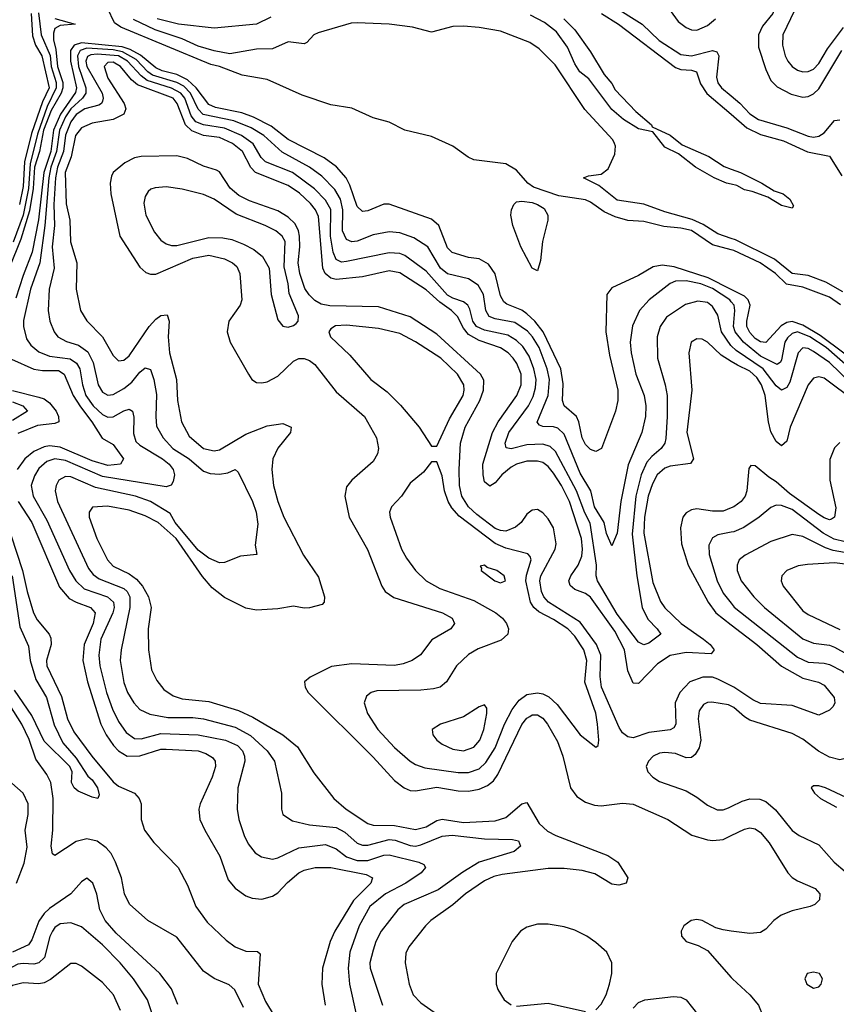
# Model space of a CAD drawing. Header units: inches. Extents: x 990535 to 1117859, y 769386 to 892122.
# Tile 407 of 656: x 1097317 to 1100396, y 794594 to 798306. Entities that reach past the tile are written whole.
import ezdxf

# ---------------------------------------------------------------- set-up
doc = ezdxf.new("R2010")
doc.units = ezdxf.units.IN
doc.header["$MEASUREMENT"] = 0
doc.layers.add('B0799', color=7, linetype='Continuous')
doc.layers.add('B1709', color=7, linetype='Continuous')

msp = doc.modelspace()

# ---------------------------------------------------------------- linework, layer by layer
at = {"layer": 'B0799', "color": 5}
for points, elevation in [([(1099750, 798368.4), (1099800, 798300), (1099830, 798276.7), (1099850, 798268.3), (1099870, 798267.6), (1099910, 798284.6), (1099941, 798310)], 2620), ([(1097387.7, 798332.3), (1097397.7, 798250), (1097431.7, 798171.7), (1097435.9, 798130), (1097454.6, 798070), (1097455.3, 798050), (1097421.2, 797978.8), (1097384.7, 797875.3), (1097356.6, 797763.4), (1097351, 797670), (1097330.1, 797569.9), (1097292.9, 797467.1)], 2560), ([(1097360.8, 798330), (1097365.2, 798245.2), (1097376.4, 798210), (1097400.5, 798170), (1097428.5, 798050), (1097403.6, 797996.4), (1097362.1, 797877.9), (1097335.8, 797770), (1097330, 797678), (1097316, 797610)], 2540), ([(1100000, 797438.7), (1099930, 797457.7), (1099850, 797511.2), (1099810, 797520), (1099746.1, 797526.1), (1099670, 797545.7), (1099610, 797549.3), (1099562.9, 797562.9), (1099521.5, 797581.5), (1099470, 797618.4), (1099450, 797626.8), (1099350, 797641.9), (1099255.1, 797675.1), (1099233.4, 797690), (1099190, 797738.7), (1099150, 797763.1), (1099030, 797778.2), (1099007.7, 797787.7), (1098949.9, 797829.9), (1098870, 797866.5), (1098770, 797890.5), (1098710, 797919.6), (1098650, 797936.8), (1098570, 797972.9), (1098490, 797985.4), (1098382.5, 798022.5), (1098250, 798080.8), (1098156.7, 798096.7), (1098071.2, 798130), (1098037.4, 798137.4), (1097698.3, 798278.3), (1097674.9, 798294.9), (1097648, 798350)], 2580), ([(1099511.1, 798330), (1099575.4, 798290), (1099790, 798125.6), (1099810, 798118.2), (1099850, 798115.7), (1099869, 798110), (1099884.2, 798064.2), (1099908.6, 798028.6), (1100000, 797949.8)], 2560), ([(1099550, 798361.2), (1099663.9, 798290), (1099728, 798228), (1099810, 798174.9), (1099850, 798170.3), (1099930, 798190.4), (1099945.9, 798185.9), (1099953.7, 798170), (1099944.9, 798090), (1099950, 798068.9), (1099963.1, 798050), (1100000, 798019)], 2580), ([(1097450, 798310.7), (1097526, 798290), (1097470, 798284.4), (1097450, 798272.8), (1097444.4, 798255.6), (1097444.3, 798230), (1097454.1, 798194.1), (1097460.3, 798130), (1097479.3, 798070), (1097479.7, 798050), (1097473.2, 798030), (1097435.7, 797964.3), (1097407.2, 797890), (1097392.4, 797810), (1097372.6, 797750), (1097368.2, 797670), (1097354.8, 797585.2), (1097321.2, 797478.8), (1097277.3, 797370)], 2580), ([(1100000, 797482), (1099950, 797499.2), (1099894.8, 797534.8), (1099853.4, 797553.4), (1099750, 797582.3), (1099670, 797610.9), (1099570, 797625.9), (1099500.7, 797680.7), (1099442.9, 797710), (1099462.3, 797717.7), (1099510, 797723.5), (1099536, 797744), (1099560.9, 797799.1), (1099564.1, 797830), (1099560.1, 797840.1), (1099553.3, 797853.3), (1099448.1, 797968.1), (1099336.1, 798136.1), (1099276.5, 798196.5), (1099240.5, 798220.5), (1099130, 798262.6), (1099050, 798276.9), (1098990, 798282.2), (1098950, 798280.3), (1098870, 798259.4), (1098797.8, 798277.8), (1098710, 798290), (1098590, 798295.1), (1098567.2, 798292.8), (1098442.6, 798257.4), (1098426.6, 798250), (1098399.8, 798220.2), (1098390, 798215.2), (1098330, 798223.4), (1098270, 798196.7), (1098210, 798194.8), (1098110, 798178.1), (1098051, 798189), (1097990, 798207.1), (1097930, 798234.8), (1097827.8, 798267.8), (1097746.6, 798306.6)], 2560), ([(1098263.8, 798316.2), (1098210, 798289.2), (1098050, 798275), (1097916, 798290), (1097835.8, 798310)], 2540), ([(1100000, 797685.8), (1099982.7, 797690), (1099935.6, 797710), (1099865.4, 797750), (1099800.8, 797800.8), (1099750, 797825.3), (1099704, 797884), (1099650, 797895.1), (1099594.5, 797930), (1099550, 797967.8), (1099463.2, 798083.2), (1099429.8, 798110), (1099410, 798140.5), (1099382.4, 798202.4), (1099340.7, 798260.7), (1099296.2, 798296.2), (1099243.1, 798323.1)], 2540), ([(1099368.4, 798310), (1099410, 798268.5), (1099470, 798184.9), (1099520.4, 798100.4), (1099550, 798066.4), (1099562.5, 798042.5), (1099640.5, 797960.5), (1099699.3, 797910), (1099702, 797902), (1099770, 797871), (1099815, 797835), (1099915.8, 797790), (1099972.9, 797752.9), (1100000, 797742.8)], 2540), ([(1100000, 797289.1), (1099913.6, 797333.6), (1099784.9, 797375.1), (1099739.2, 797380.8), (1099705.8, 797374.2), (1099650, 797342.5), (1099550, 797295.3), (1099531.1, 797270), (1099527.8, 797130), (1099541.1, 797041.1), (1099572.2, 796910), (1099573, 796870), (1099563.2, 796830), (1099510.9, 796689.1), (1099490, 796678), (1099470, 796686.2), (1099450, 796705), (1099438.6, 796730), (1099425.8, 796790), (1099416.6, 796810), (1099370, 796850.8), (1099363.8, 796870), (1099366.1, 796933.9), (1099357.6, 796990), (1099291.3, 797130), (1099260.1, 797170), (1099230, 797197.6), (1099210, 797211.2), (1099153.4, 797233.4), (1099142.3, 797242.3), (1099130, 797265.3), (1099110, 797348), (1099085, 797385), (1099050, 797404.3), (1099009.5, 797410), (1098948.3, 797428.3), (1098930, 797446.3), (1098897.3, 797530), (1098870, 797554.6), (1098710, 797610.9), (1098690, 797611), (1098630, 797586), (1098610, 797583.4), (1098590, 797601.8), (1098562.6, 797682.6), (1098548.7, 797710), (1098511.3, 797751.3), (1098465, 797785), (1098330, 797855.1), (1098264.9, 797904.9), (1098199.1, 797939.1), (1098154.9, 797954.9), (1098055.8, 797975.8), (1098030, 797987.3), (1097982.2, 798050), (1097950, 798079.3), (1097910, 798100), (1097854.1, 798114.1), (1097830, 798124.8), (1097773.1, 798173.1), (1097733.8, 798193.8), (1097703.6, 798203.6), (1097550, 798219.1), (1097522.6, 798210), (1097509.1, 798190.9), (1097508.6, 798150), (1097531.4, 798050), (1097527.8, 798032.2), (1097470.5, 797950), (1097445.1, 797890), (1097434.6, 797810), (1097408.4, 797730), (1097387.9, 797552.1), (1097364.5, 797430), (1097330, 797342), (1097303.3, 797256.7)], 2620), ([(1100000, 797243.2), (1099994.2, 797250), (1099930, 797292.6), (1099885, 797310), (1099830, 797322), (1099790, 797319.9), (1099770, 797311.3), (1099690.4, 797249.6), (1099654.4, 797210), (1099627.5, 797152.5), (1099618.4, 797090), (1099622.5, 797050), (1099640.3, 796970), (1099672, 796890), (1099678.1, 796850), (1099677.4, 796810), (1099663.6, 796750), (1099612.1, 796627.9), (1099584.3, 796490), (1099569.4, 796370.6), (1099550, 796322), (1099530, 796369.6), (1099521.2, 796410), (1099484.1, 796470), (1099470.3, 796530), (1099430, 796596.4), (1099370, 796744.1), (1099346.3, 796766.3), (1099330, 796771.1), (1099290, 796772.2), (1099277.5, 796777.5), (1099268.7, 796788.7), (1099310, 796890), (1099314.8, 796950), (1099306.4, 796990), (1099275.7, 797070), (1099251.1, 797110), (1099231.5, 797131.5), (1099184.4, 797164.4), (1099110, 797178.9), (1099087.8, 797187.8), (1099074.8, 797210), (1099066.5, 797270), (1099045.4, 797305.4), (1099009.9, 797329.9), (1098930, 797348.4), (1098904.4, 797370), (1098855.8, 797450), (1098803.5, 797483.5), (1098750, 797503.3), (1098710, 797506.7), (1098650, 797495.8), (1098590, 797471.1), (1098570, 797468.3), (1098550, 797477.1), (1098535, 797510), (1098536.1, 797590), (1098527.3, 797630), (1098506.1, 797666.1), (1098456, 797716), (1098409.4, 797750), (1098306.4, 797806.4), (1098237.5, 797870), (1098190, 797898.3), (1098124.9, 797924.9), (1098009.3, 797949.3), (1097990, 797969.6), (1097960.8, 798030), (1097935.8, 798055.8), (1097909.8, 798069.8), (1097817.7, 798097.7), (1097800.1, 798110), (1097756, 798156), (1097704.7, 798184.7), (1097670, 798192.6), (1097570, 798198.5), (1097545.5, 798190), (1097535.2, 798170), (1097539.1, 798130), (1097566.1, 798050), (1097567.2, 798030), (1097554.5, 798010), (1097509.6, 797970), (1097490, 797940.6), (1097467.8, 797890), (1097456.5, 797810), (1097435.2, 797750), (1097426.6, 797710), (1097411.7, 797530), (1097393.1, 797390), (1097357.6, 797290), (1097332.2, 797172.2), (1097331, 797150), (1097342.7, 797102.7), (1097359.8, 797079.8), (1097390, 797054.5), (1097430, 797038.1), (1097507.3, 797027.3), (1097531, 797011), (1097543.6, 796990), (1097553.5, 796930), (1097566.6, 796890), (1097594.5, 796850), (1097630, 796817.8), (1097650, 796807.4), (1097670, 796808.6), (1097710, 796831.3), (1097730, 796837.5), (1097742.6, 796830), (1097747.5, 796807.5), (1097746.3, 796746.3), (1097755.3, 796715.3), (1097770, 796701.9), (1097855.7, 796650), (1097881, 796630), (1097896.5, 796610), (1097901.1, 796590), (1097895.5, 796564.5), (1097888.8, 796551.2), (1097870, 796544.4), (1097630, 796583.8), (1097490, 796644.8), (1097450, 796651), (1097420.1, 796639.9), (1097390, 796613.8), (1097373.4, 796586.6), (1097361.1, 796550), (1097367.5, 796510), (1097419.1, 796419.1), (1097505.5, 796230), (1097528.6, 796190), (1097560.6, 796160.6), (1097648.6, 796130), (1097671.2, 796110), (1097673.4, 796090), (1097668.8, 796070), (1097622.8, 795970), (1097615.1, 795910), (1097619.7, 795870), (1097644.3, 795770), (1097667.1, 795707.1), (1097690, 795659.8), (1097718.7, 795618.7), (1097750, 795596.4), (1097774.8, 795594.8), (1097850, 795614.8), (1097990, 795609.2), (1098092.8, 795590), (1098138.5, 795570), (1098157.2, 795550), (1098164.8, 795530), (1098165.9, 795510), (1098139.5, 795410), (1098137.7, 795330), (1098143.9, 795290), (1098163, 795230), (1098178.6, 795198.6), (1098205.3, 795165.3), (1098229.5, 795149.5), (1098270, 795141.5), (1098290, 795145.8), (1098370, 795183.7), (1098470, 795196.1), (1098510, 795180.1), (1098550, 795149.4), (1098590, 795135.4), (1098630, 795136.5), (1098690, 795156.3), (1098710, 795157), (1098822, 795130), (1098841.3, 795121.3), (1098847.4, 795110), (1098831.2, 795090), (1098773.5, 795050), (1098696.6, 795010), (1098637.8, 794962.2), (1098597.4, 794890), (1098562.5, 794790), (1098555.6, 794730), (1098560.8, 794670), (1098587.8, 794550)], 2640), ([(1100000, 797076.7), (1099998.3, 797078.3), (1099963.3, 797130), (1099950, 797192), (1099930, 797225.6), (1099910, 797239.5), (1099874.7, 797245.3), (1099827.9, 797232.1), (1099755.6, 797184.4), (1099731.6, 797150), (1099721, 797110), (1099721.6, 797030), (1099751.5, 796930), (1099758.3, 796890), (1099758.9, 796810), (1099753.3, 796726.7), (1099749.5, 796710), (1099736.1, 796690), (1099700.3, 796659.7), (1099682.2, 796637.8), (1099660.2, 796590), (1099640.5, 796510), (1099627.1, 796367.1), (1099643.7, 796210), (1099664.4, 796090), (1099685.6, 796045.6), (1099721.1, 796010), (1099734.6, 795990), (1099690, 795955.8), (1099670, 795949.1), (1099650, 795959.5), (1099570, 796064.8), (1099496.4, 796190), (1099490.3, 796210), (1099491.7, 796250), (1099467.7, 796407.7), (1099447.5, 796447.5), (1099416.5, 796530), (1099338, 796678), (1099317.4, 796697.4), (1099290, 796706.2), (1099230, 796703.3), (1099170, 796687.9), (1099151.5, 796691.5), (1099148.3, 796710), (1099161, 796750), (1099235.9, 796850), (1099253.9, 796886.1), (1099262.1, 796917.9), (1099264.6, 796950), (1099255.3, 796990), (1099237.8, 797037.8), (1099214, 797074), (1099190, 797096.9), (1099157.4, 797117.4), (1099070, 797135.9), (1099039.9, 797150), (1099025.4, 797170), (1099014.8, 797214.8), (1099007, 797230), (1098990, 797243.1), (1098950, 797255.8), (1098930, 797268), (1098850, 797358.6), (1098770, 797416.8), (1098750, 797424.8), (1098710, 797427.9), (1098550, 797394.1), (1098530, 797392), (1098510, 797402.8), (1098499.8, 797430), (1098489, 797490), (1098490.5, 797590.5), (1098470, 797625.5), (1098428.3, 797668.3), (1098345.7, 797730), (1098244, 797770), (1098227.3, 797787.3), (1098197.9, 797837.9), (1098153.9, 797870), (1098090, 797898), (1098010, 797910.3), (1097981.7, 797921.7), (1097963.6, 797943.6), (1097939.7, 798010), (1097924.5, 798030), (1097890, 798048.1), (1097797.7, 798077.7), (1097774.7, 798094.7), (1097723.2, 798150), (1097689.5, 798170), (1097610, 798176.9), (1097585.7, 798174.3), (1097572.9, 798167.1), (1097567.1, 798150), (1097570, 798130), (1097627.6, 798030), (1097632.6, 798010), (1097630, 797999.1), (1097626, 797990), (1097616.1, 797983.9), (1097563.1, 797970), (1097530, 797949.1), (1097510, 797921.6), (1097490, 797871), (1097482.1, 797810), (1097459.9, 797750), (1097452.6, 797710), (1097446, 797610), (1097448.6, 797530), (1097440.3, 797450), (1097446.9, 797370), (1097428.8, 797290), (1097425, 797210), (1097430.7, 797170), (1097446.8, 797130), (1097461.5, 797110), (1097493.5, 797093.5), (1097539.1, 797079.1), (1097573.7, 797053.7), (1097594.1, 797014.1), (1097612.8, 796930), (1097630, 796901.7), (1097650, 796890.7), (1097670, 796893.3), (1097710, 796915.4), (1097739.8, 796940.2), (1097770, 796977.6), (1097790, 796993.8), (1097810, 796987.9), (1097822.7, 796950), (1097833.5, 796893.5), (1097830.1, 796810), (1097833.2, 796773.2), (1097857.6, 796730), (1097894.4, 796690), (1097956, 796650), (1098010, 796603.8), (1098035.6, 796595.6), (1098070, 796592.2), (1098102, 796598), (1098130, 796610.2), (1098140.9, 796600.9), (1098195.6, 796490), (1098208.3, 796450), (1098215.5, 796404.5), (1098204.9, 796324.9), (1098211.3, 796290), (1098150, 796283.5), (1098090, 796259.1), (1098070, 796258.5), (1098030, 796275.4), (1097990, 796306.5), (1097904, 796410), (1097885, 796445), (1097810.2, 796490.2), (1097754.2, 796510), (1097602.6, 796542.6), (1097510, 796583.1), (1097490, 796583.7), (1097465.3, 796570), (1097454.2, 796550), (1097451.2, 796530), (1097460.3, 796490), (1097576.7, 796236.7), (1097594.3, 796214.3), (1097617.5, 796197.5), (1097710, 796161.7), (1097721.9, 796150), (1097732.2, 796130), (1097732.6, 796090), (1097700.1, 795930), (1097696.6, 795890), (1097710, 795807.4), (1097723.9, 795770), (1097747.2, 795730), (1097770, 795705), (1097807.6, 795687.6), (1097875.6, 795675.6), (1097970, 795674.7), (1098010.1, 795670.1), (1098130, 795638.5), (1098187.6, 795607.6), (1098250.8, 795550), (1098278.1, 795510), (1098304.7, 795390), (1098304, 795330), (1098308.9, 795310), (1098345.8, 795285.8), (1098410.5, 795270.5), (1098510, 795261), (1098542.6, 795242.6), (1098590, 795201.4), (1098610, 795193.9), (1098630, 795194.2), (1098710, 795215.3), (1098732.5, 795212.5), (1098790, 795191.9), (1098810, 795190.6), (1098830, 795194.8), (1098910, 795227.3), (1098948.1, 795231.9), (1099070, 795217.7), (1099175, 795215), (1099197.6, 795210), (1099206, 795190), (1099181.5, 795170), (1099050, 795129.9), (1098987.8, 795092.2), (1098895.1, 795024.9), (1098767, 794970), (1098742.8, 794950), (1098680.8, 794870), (1098660.1, 794830), (1098650, 794797.6), (1098637.8, 794750), (1098638.6, 794730), (1098684.6, 794590)], 2660), ([(1100000, 797017.7), (1099961.5, 797041.5), (1099910, 797090.6), (1099890, 797101.2), (1099870, 797103.1), (1099849.1, 797090), (1099839.8, 797050), (1099851.1, 796910), (1099833, 796750), (1099857.5, 796650), (1099846.7, 796633.3), (1099770, 796623), (1099750, 796615.7), (1099721.4, 796590), (1099703.2, 796556.8), (1099687.1, 796510), (1099673, 796430), (1099670.3, 796370), (1099704.3, 796184.3), (1099733.1, 796113.1), (1099750, 796088.9), (1099811, 796030), (1099895.6, 795970), (1099920.6, 795950), (1099936.2, 795930), (1099924.2, 795915.8), (1099830, 795920.5), (1099770, 795908.8), (1099721.9, 795878.1), (1099650, 795803.5), (1099630, 795804.5), (1099610.6, 795850.6), (1099597.1, 795930), (1099560.6, 796000.6), (1099470, 796128.7), (1099450, 796142.7), (1099410, 796158.3), (1099392.9, 796172.9), (1099388, 796190), (1099394.8, 796210), (1099422.6, 796250), (1099436.2, 796283.8), (1099439.1, 796310), (1099435.3, 796350), (1099390, 796490), (1099359.7, 796550), (1099330, 796596), (1099310, 796622.1), (1099290, 796636.6), (1099270, 796642.1), (1099230, 796641.3), (1099190, 796630), (1099170, 796619.4), (1099134.6, 796590), (1099110, 796559.9), (1099090, 796548.1), (1099070, 796563.5), (1099064.6, 796590), (1099064.1, 796630), (1099100.2, 796750), (1099120.7, 796790), (1099191.7, 796890), (1099208.6, 796930), (1099208.4, 796970), (1099192.2, 797010), (1099178.2, 797030), (1099158.7, 797050), (1099130, 797068.9), (1099050, 797096.9), (1099010, 797119.5), (1098990, 797142.9), (1098967.5, 797187.5), (1098945.8, 797210), (1098901.8, 797241.8), (1098850, 797287.9), (1098750, 797351.4), (1098710, 797359.1), (1098610, 797336.4), (1098510, 797326.6), (1098490, 797331.3), (1098469.6, 797349.6), (1098460.6, 797370), (1098444.1, 797564.1), (1098433.1, 797590), (1098413.3, 797613.3), (1098371.8, 797651.8), (1098330, 797681.1), (1098206.3, 797730), (1098188.8, 797748.8), (1098157.5, 797810), (1098120.1, 797840.1), (1098070, 797862.8), (1098010, 797870.2), (1097966.9, 797886.9), (1097942.2, 797910), (1097911.5, 797990), (1097895.7, 798010), (1097761.4, 798061.4), (1097739.2, 798079.2), (1097697.1, 798130), (1097670, 798146.2), (1097650, 798144.6), (1097636, 798130), (1097650, 798086.1), (1097711.2, 797990), (1097717, 797970), (1097709.6, 797950.4), (1097670.3, 797930), (1097590, 797916.7), (1097550, 797898.5), (1097528.2, 797870), (1097511.1, 797788.9), (1097489.2, 797730), (1097492.1, 797612.1), (1097506.6, 797550), (1097508.7, 797468.7), (1097532.9, 797390), (1097530.1, 797290), (1097546.3, 797210), (1097570.5, 797170.5), (1097628.9, 797110), (1097670, 797040.3), (1097690, 797020.2), (1097710, 797022.1), (1097730, 797039.2), (1097805.5, 797150), (1097830, 797176.8), (1097850, 797191.3), (1097873.9, 797193.9), (1097881.2, 797170), (1097877.5, 797110), (1097882, 797050), (1097908.9, 796950), (1097912.2, 796870), (1097927.1, 796790), (1097956.2, 796736.2), (1098010, 796690.1), (1098050, 796680.1), (1098070, 796684.5), (1098170, 796744), (1098250, 796775.1), (1098310, 796783.2), (1098341.1, 796770), (1098338.6, 796750), (1098290, 796690.7), (1098271.7, 796650), (1098267.9, 796610), (1098274.6, 796550), (1098290.9, 796489.1), (1098313.7, 796430), (1098387.4, 796287.4), (1098444.4, 796204.4), (1098465.9, 796130), (1098465, 796110), (1098458.1, 796101.9), (1098410, 796088.9), (1098390, 796087.8), (1098350, 796095), (1098290, 796085.2), (1098210, 796079.9), (1098170, 796086.9), (1098090, 796127.2), (1098043.5, 796163.5), (1098006.5, 796206.5), (1097906.7, 796350), (1097839, 796410), (1097790, 796435.1), (1097730, 796456.5), (1097648, 796472), (1097592.3, 796467.7), (1097578.9, 796450), (1097579.8, 796430), (1097608.7, 796350), (1097648.2, 796270), (1097670, 796246), (1097730, 796217.4), (1097757.1, 796197.1), (1097780.3, 796170), (1097803.4, 796130), (1097812.6, 796090), (1097801.5, 796010), (1097802.9, 795930), (1097814.6, 795854.6), (1097834.1, 795814.1), (1097861.2, 795781.2), (1097896.4, 795756.4), (1097930, 795745.7), (1098030, 795735.3), (1098141.9, 795701.9), (1098196.3, 795676.3), (1098308.8, 795610), (1098364.3, 795564.3), (1098426.7, 795466.7), (1098501.2, 795370), (1098548.4, 795330), (1098630, 795275.5), (1098650, 795269.7), (1098730, 795267.4), (1098810, 795252.3), (1098850, 795263.1), (1098890, 795286.8), (1098910, 795291.8), (1098990, 795279.1), (1099110, 795285.7), (1099150, 795298.2), (1099210, 795350.2), (1099230, 795354.4), (1099275.8, 795275.8), (1099307.1, 795247.1), (1099339.3, 795230), (1099535.3, 795155.3), (1099572.4, 795130), (1099610.5, 795070), (1099604, 795050), (1099576.6, 795043.4), (1099550, 795046.8), (1099486, 795086), (1099438, 795098), (1099370, 795105.9), (1099310, 795105.4), (1099136.6, 795083.4), (1099104.5, 795075.5), (1099070, 795059), (1098998.3, 795010), (1098951, 794969), (1098867.8, 794910), (1098847.2, 794890), (1098784.8, 794810), (1098773.5, 794786.5), (1098770.8, 794750), (1098785.4, 794670), (1098800.8, 794630), (1098830, 794598.9), (1098917.3, 794537.3)], 2680), ([(1100000, 795794.9), (1099950, 795819.5), (1099930, 795827.8), (1099892.8, 795827.2), (1099843.5, 795810), (1099806.1, 795770), (1099789.2, 795730), (1099790.9, 795650), (1099783.6, 795636.4), (1099770, 795628.4), (1099690, 795618.3), (1099630, 795597.9), (1099610, 795602.1), (1099590, 795617.4), (1099577, 795637), (1099510.8, 795790), (1099505.4, 795830), (1099507.9, 795910), (1099492.5, 795950), (1099430, 796034.7), (1099310.7, 796110), (1099293.6, 796130), (1099284.1, 796150), (1099277.8, 796190), (1099282.3, 796210), (1099336.4, 796310), (1099340.3, 796330), (1099330, 796389.8), (1099310, 796424.3), (1099290, 796446.8), (1099270, 796459.8), (1099250, 796456.5), (1099230, 796441.5), (1099207.7, 796410), (1099187.2, 796392.8), (1099150, 796378.3), (1099130, 796379.8), (1099110, 796387.4), (1099041.1, 796441.1), (1099009.9, 796470), (1098983.7, 796510), (1098975.5, 796550), (1098973.7, 796610), (1098979.7, 796710), (1098996.9, 796770), (1099052, 796870), (1099066.3, 796910), (1099067.4, 796947.4), (1099055.2, 796970), (1098890, 797120.1), (1098790, 797186.2), (1098670, 797223.1), (1098487.1, 797227.1), (1098453.8, 797233.8), (1098430, 797247.6), (1098408.6, 797268.6), (1098392.6, 797292.6), (1098373.9, 797350), (1098367.4, 797390), (1098373.3, 797450), (1098372.1, 797490), (1098368.9, 797510), (1098356.4, 797536.4), (1098330, 797561.5), (1098290, 797585.1), (1098183.3, 797623.3), (1098143.7, 797643.7), (1098110.9, 797670.9), (1098070, 797732.2), (1098059.3, 797739.3), (1098010, 797754.1), (1097950, 797783.5), (1097910, 797792.7), (1097774.8, 797790), (1097750, 797785.2), (1097713.1, 797766.9), (1097670.2, 797730), (1097663.2, 797716.8), (1097658.3, 797690), (1097660.9, 797650), (1097694.8, 797490), (1097770, 797373.8), (1097792.9, 797352.9), (1097810, 797346.5), (1097830, 797347.2), (1097970, 797407.8), (1098030, 797418.1), (1098090, 797405), (1098119.4, 797390), (1098135.4, 797375.4), (1098146.8, 797350), (1098155.3, 797250), (1098148.1, 797230), (1098105.3, 797170), (1098099, 797130), (1098111, 797090), (1098179.6, 796970), (1098193.1, 796950), (1098210, 796938.8), (1098230, 796936.8), (1098250, 796941.2), (1098290, 796962.6), (1098350, 797018.6), (1098370, 797028.3), (1098390, 797029.5), (1098410, 797021.4), (1098430, 797006.3), (1098510, 796903.8), (1098617.8, 796810), (1098663, 796730), (1098670.1, 796689.9), (1098666.7, 796670), (1098650, 796640.4), (1098570.2, 796570), (1098550, 796545.1), (1098543, 796510), (1098559.1, 796430), (1098628.9, 796308.9), (1098683, 796170), (1098695, 796150), (1098727.8, 796127.8), (1098911.5, 796070), (1098948.2, 796050), (1098956.5, 796030), (1098942.6, 796010), (1098871.7, 795968.3), (1098828.7, 795911.3), (1098797.4, 795890), (1098762.6, 795877.4), (1098730, 795871.7), (1098570, 795877.5), (1098493.1, 795866.9), (1098412.5, 795827.5), (1098390.5, 795810), (1098393.7, 795790), (1098405.3, 795770), (1098650, 795526), (1098730, 795437.2), (1098767.3, 795410), (1098790, 795400.1), (1098810, 795398.1), (1098890, 795413), (1098970, 795398.3), (1099010, 795397.5), (1099050, 795405.4), (1099081.4, 795418.6), (1099103.4, 795436.6), (1099120, 795460), (1099211, 795649), (1099230, 795672.7), (1099240.7, 795679.3), (1099250, 795685), (1099270, 795685.2), (1099290, 795672.8), (1099307.7, 795650), (1099345, 795585), (1099365.7, 795530), (1099394, 795410), (1099417.6, 795377.6), (1099450, 795356.1), (1099484.7, 795344.7), (1099510, 795341.9), (1099590, 795352.4), (1099630, 795348.4), (1099761.5, 795290), (1099851.9, 795231.9), (1099910, 795214), (1099931.1, 795211.1), (1099970, 795215.2), (1100000, 795229.8)], 2720), ([(1097286, 797026), (1097370, 796989.1), (1097403.8, 796983.8), (1097463.5, 796983.5), (1097485.5, 796970), (1097519.1, 796890), (1097546.1, 796846.1), (1097589.8, 796790), (1097628.5, 796728.5), (1097670, 796705.1), (1097708.6, 796650), (1097697.3, 796630), (1097650, 796625.8), (1097590, 796642.8), (1097470, 796695.1), (1097430, 796699.4), (1097410, 796696.1), (1097370, 796678.4), (1097337, 796650), (1097307.9, 796610)], 2620), ([(1097290, 796907.8), (1097390, 796883.7), (1097410, 796876.8), (1097430, 796862.1), (1097455.2, 796830), (1097463.6, 796810), (1097464.4, 796790), (1097450, 796783.7), (1097384.1, 796775.9), (1097310, 796746)], 2580), ([(1097290, 796865), (1097329.4, 796850), (1097347.3, 796830), (1097290, 796794.9)], 2560), ([(1097311.5, 796490), (1097362.8, 796410), (1097466.9, 796166.9), (1097504.4, 796124.4), (1097530, 796110.1), (1097584.3, 796090), (1097601.6, 796070), (1097594.1, 796030), (1097560.3, 795950), (1097555.9, 795890), (1097572.8, 795810), (1097623.6, 795650), (1097643.5, 795610), (1097670.4, 795570), (1097690, 795549.3), (1097722.8, 795530), (1097770, 795530.8), (1097850, 795555.2), (1097870, 795555.3), (1097990, 795549.7), (1098019.7, 795539.7), (1098044.1, 795524.1), (1098054.6, 795510), (1098056.1, 795490), (1098043.1, 795450), (1097997.6, 795350), (1097992.7, 795330), (1097997.1, 795290), (1098015.1, 795250), (1098072.5, 795152.5), (1098103.5, 795063.5), (1098130, 795031), (1098170, 795002.5), (1098193.8, 794993.8), (1098229.9, 794990.1), (1098270, 795001.4), (1098290, 795014.6), (1098326.7, 795053.3), (1098370, 795089.6), (1098390, 795099.4), (1098431, 795109), (1098490, 795109.4), (1098623.3, 795083.3), (1098647.8, 795070), (1098641.7, 795050), (1098575.5, 794984.5), (1098505.2, 794870), (1098488, 794830), (1098459.5, 794730), (1098456.5, 794670), (1098469.6, 794590)], 2620), ([(1100000, 796465.5), (1099970, 796453.8), (1099930, 796452.9), (1099870, 796461.4), (1099850, 796458.7), (1099830, 796446.5), (1099818, 796430), (1099808.3, 796390), (1099812.9, 796330), (1099838, 796250), (1099912.8, 796110), (1099941.9, 796070), (1100000, 796024.8)], 2720), ([(1097283.7, 796363.7), (1097327.6, 796230), (1097344.9, 796150), (1097369.8, 796069.8), (1097383.4, 796043.4), (1097428.7, 795990), (1097434.6, 795974.6), (1097436.2, 795950), (1097418.7, 795890), (1097419.9, 795870), (1097474.8, 795754.8), (1097496.9, 795670), (1097520.8, 795620.8), (1097589, 795529), (1097670, 795432.2), (1097690, 795416.5), (1097750.1, 795390.1), (1097768, 795370), (1097775.7, 795350), (1097775.6, 795290), (1097788, 795250), (1097823.2, 795203.2), (1097915.1, 795110), (1097950, 795042.9), (1097981.9, 794961.9), (1098023.6, 794903.6), (1098095.5, 794835.5), (1098130, 794810.5), (1098170, 794794.5), (1098213.4, 794793.4), (1098224, 794784), (1098216.8, 794670), (1098243.9, 794603.9), (1098313.2, 794490)], 2580), ([(1100000, 796373.7), (1099950, 796364.1), (1099930, 796353.2), (1099915.1, 796324.9), (1099916.8, 796290), (1099947.6, 796190), (1099970, 796144.3), (1100000, 796106.2)], 2740), ([(1097289.1, 796210), (1097317.4, 796017.4), (1097350, 795943.7), (1097356.3, 795890), (1097378, 795818), (1097417.9, 795750), (1097447.7, 795647.7), (1097479.9, 795579.9), (1097530, 795522.2), (1097574.1, 795454.1), (1097590, 795439.6), (1097610.8, 795410), (1097616.7, 795383.3), (1097611.3, 795370), (1097590, 795374.5), (1097537.2, 795397.2), (1097522.9, 795410), (1097512.3, 795430), (1097515.6, 795470), (1097505.7, 795490), (1097410, 795585.4), (1097363, 795683), (1097297.9, 795777.9)], 2560), ([(1098161.5, 794581.5), (1098127.9, 794647.9), (1098106.6, 794666.6), (1098050, 794691), (1098010, 794718.6), (1097910, 794846.9), (1097800.6, 794910), (1097731.4, 794971.4), (1097712, 795010), (1097700.8, 795070), (1097679.1, 795130), (1097662.1, 795162.1), (1097643.8, 795183.8), (1097610, 795208.3), (1097570, 795218.1), (1097530, 795207.1), (1097450, 795154.7), (1097441.2, 795161.2), (1097435.7, 795190), (1097441.6, 795250), (1097443.4, 795370), (1097434.1, 795430), (1097419.9, 795459.9), (1097378.1, 795518.1), (1097352.7, 795592.7), (1097325.7, 795650), (1097265.4, 795745.4)], 2580), ([(1100000, 795718.4), (1099990, 795723.4), (1099927.3, 795732.7), (1099910, 795731.2), (1099896, 795724), (1099879.3, 795700.7), (1099875.8, 795670), (1099885.7, 795590), (1099879.3, 795560.7), (1099864.7, 795535.3), (1099850, 795524.7), (1099830, 795522.7), (1099790, 795539.9), (1099750, 795543.4), (1099730, 795540.2), (1099705.8, 795530), (1099687.9, 795510), (1099678.9, 795490), (1099685.3, 795470), (1099704.6, 795450), (1099730, 795434), (1099830, 795398.6), (1099870, 795375.2), (1099910, 795344.3), (1099947.2, 795327.2), (1099970, 795327.3), (1099990, 795334), (1100000, 795339)], 2740), ([(1097304.7, 795050), (1097334.2, 795125.8), (1097345.8, 795185.8), (1097338, 795250), (1097349.1, 795310), (1097349.3, 795350), (1097330, 795389.9), (1097288.1, 795428.1)], 2620), ([(1097913.3, 794593.3), (1097890, 794652.3), (1097845.2, 794710), (1097681.6, 794861.6), (1097640.1, 794910), (1097619.3, 794950), (1097608.6, 795008.6), (1097593.4, 795050), (1097570, 795069.8), (1097550, 795055.7), (1097509.8, 795010.2), (1097430, 794954.8), (1097410, 794935.7), (1097390, 794907), (1097363.2, 794836.8), (1097350, 794817.4), (1097290, 794790.6)], 2620), ([(1100000, 794870), (1099970, 794874), (1099941.9, 794881.9), (1099890, 794909.7), (1099870, 794913.3), (1099848.4, 794910), (1099820.9, 794890), (1099811.6, 794870), (1099813.1, 794850), (1099830.6, 794830), (1099875.8, 794815.8), (1099910, 794796), (1100000, 794695.3)], 2720), ([(1097839.5, 794490), (1097799, 794610), (1097746.5, 794690), (1097696.1, 794750), (1097630, 794817.6), (1097550, 794885.6), (1097510, 794900.8), (1097470, 794897.1), (1097450, 794883.4), (1097440.7, 794870), (1097430.9, 794849.1), (1097410.5, 794770), (1097390, 794749.9), (1097370, 794744.9), (1097330, 794748), (1097310, 794744.6), (1097270, 794724), (1097190, 794667.4), (1097109.7, 794590)], 2640), ([(1099490, 794573.3), (1099510, 794594.8), (1099529.1, 794630), (1099541.2, 794670), (1099549.9, 794709.9), (1099550.5, 794750), (1099530.6, 794790), (1099490, 794827.3), (1099455.1, 794850), (1099410, 794873.6), (1099370, 794886), (1099310, 794896.5), (1099270, 794895.6), (1099230, 794884), (1099205.5, 794870), (1099174, 794830), (1099113.4, 794710), (1099113.8, 794670), (1099119.8, 794650), (1099144.3, 794610), (1099170, 794592.2)], 2720), ([(1097697.4, 794570), (1097671.2, 794630), (1097630, 794675.4), (1097550, 794738), (1097530, 794747.8), (1097510, 794747.7), (1097433.3, 794686.7), (1097410, 794674.8), (1097390, 794671.2), (1097330, 794674.7), (1097290, 794664.9), (1097130, 794546.7)], 2660), ([(1099630, 794578.8), (1099650, 794599.9), (1099674, 794610), (1099782.9, 794622.9), (1099810, 794620.3), (1099830.1, 794610), (1099878, 794550)], 2680), ([(1099190, 794587.1), (1099310, 794597.4), (1099450, 794566.9)], 2720)]:
    msp.add_lwpolyline(points, dxfattribs=dict(at, elevation=elevation))
for points, elevation in [([(1097870, 797676.1), (1097827.7, 797672.3), (1097812.3, 797667.7), (1097801.4, 797658.6), (1097790, 797639.5), (1097785.7, 797614.3), (1097792.7, 797570), (1097825.2, 797505.2), (1097850, 797475.2), (1097870, 797460.9), (1097890, 797454.4), (1097910, 797455.6), (1098030, 797484.6), (1098083.6, 797483.6), (1098117.3, 797477.3), (1098160.5, 797460.5), (1098199.6, 797439.6), (1098233, 797413), (1098257.8, 797370), (1098266, 797270), (1098290, 797174.8), (1098310, 797150.4), (1098330, 797146.9), (1098350, 797153.1), (1098359.1, 797160.9), (1098366.9, 797170), (1098368.7, 797190), (1098333.5, 797273.5), (1098329.9, 797310), (1098314.4, 797374.4), (1098317.6, 797470), (1098307.5, 797490), (1098282.8, 797510), (1098243.1, 797530), (1098133.2, 797573.2), (1098050, 797629.9), (1098010, 797647), (1097930, 797667.9)], 2740), ([(1099270, 797359.7), (1099249.4, 797370), (1099206.4, 797450), (1099177.2, 797530), (1099169.3, 797569.3), (1099171.4, 797590), (1099180.2, 797610), (1099190, 797619.6), (1099210, 797621.8), (1099250, 797617.1), (1099270, 797610), (1099294.6, 797594.6), (1099308, 797570), (1099309.2, 797550), (1099288.5, 797470), (1099281.1, 797398.9)], 2580), ([(1098550, 797155), (1098508.5, 797151.5), (1098490, 797140.5), (1098482.3, 797130), (1098489.1, 797110), (1098561.7, 797041.7), (1098641.6, 796950), (1098703.1, 796903.1), (1098752.7, 796852.7), (1098823.9, 796770), (1098870, 796698.8), (1098890, 796698.8), (1098938.2, 796801.8), (1098989.4, 796890), (1098993.5, 796910), (1098991.3, 796930), (1098967.8, 796970), (1098905.2, 797030), (1098810, 797092.1), (1098750, 797122.8), (1098670, 797141.6)], 2740), ([(1098890, 796639), (1098870, 796639), (1098839.7, 796600.3), (1098790, 796558.9), (1098756.9, 796510), (1098719.5, 796470), (1098711.5, 796450), (1098714.2, 796430), (1098757.3, 796310), (1098775.5, 796275.5), (1098810.1, 796230.1), (1098850.2, 796190), (1098901.4, 796161.4), (1099030, 796116.9), (1099112.7, 796070), (1099138, 796050), (1099153, 796030), (1099160.5, 796010), (1099158, 795990), (1099132.9, 795967.1), (1099045.3, 795934.7), (1099010, 795912.4), (1098964.5, 795870), (1098926, 795810), (1098902.6, 795790), (1098877.3, 795782.7), (1098830, 795778.8), (1098664.1, 795775.9), (1098643.1, 795770), (1098624.3, 795755.7), (1098616.5, 795730), (1098628.8, 795690), (1098667.2, 795630), (1098730, 795562.6), (1098790, 795510.1), (1098810, 795497.4), (1098845.4, 795485.4), (1098970, 795467.2), (1099010, 795467.9), (1099050, 795482), (1099075.1, 795504.9), (1099110, 795561.1), (1099145.5, 795650), (1099174.3, 795705.7), (1099199.9, 795740.1), (1099230, 795762.1), (1099270, 795768.5), (1099290, 795764.7), (1099312.8, 795752.8), (1099343.6, 795723.6), (1099430, 795610.2), (1099490, 795563.8), (1099498, 795570), (1099501, 795590), (1099496.4, 795650), (1099489.1, 795690.9), (1099448.4, 795808.4), (1099455.5, 795890), (1099444.1, 795930), (1099410, 795981.3), (1099384, 796010), (1099330, 796045.3), (1099274.2, 796074.2), (1099256, 796090), (1099243.8, 796110), (1099225.9, 796190), (1099228.1, 796211.9), (1099245.2, 796270), (1099241.8, 796281.8), (1099232.7, 796292.7), (1099150, 796314), (1099110, 796331.7), (1098974.1, 796434.1), (1098946.3, 796466.3), (1098933.1, 796490), (1098919, 796530), (1098910, 796586.6)], 2740), ([(1099070, 796249), (1099054, 796246), (1099058.8, 796238.8), (1099057.3, 796230), (1099108.5, 796190), (1099130, 796182.6), (1099149.2, 796190), (1099144.5, 796210), (1099116, 796230), (1099080.4, 796240.4)], 2760), ([(1099070, 795722.7), (1099050, 795715.1), (1098990, 795677.2), (1098904, 795650), (1098872.7, 795630), (1098875.3, 795610), (1098890.3, 795590), (1098910, 795574.7), (1098950, 795556.1), (1098990, 795549.1), (1099030, 795563.9), (1099052.2, 795590), (1099066.7, 795630), (1099078.7, 795690), (1099078.4, 795710)], 2760)]:
    msp.add_lwpolyline(points, close=True, dxfattribs=dict(at, elevation=elevation))
at = {"layer": 'B1709', "color": 5}
for points, elevation in [([(1100000, 798439.6), (1100030, 798460.4), (1100050, 798468.4), (1100070, 798469.7), (1100130, 798458.6), (1100211.3, 798451.3), (1100230, 798443.9), (1100240.6, 798430), (1100247.4, 798390), (1100238.3, 798341.7), (1100195.2, 798250), (1100193.1, 798210), (1100203.3, 798170), (1100213.3, 798150), (1100230, 798129.5), (1100250, 798116.2), (1100270, 798110.1), (1100290, 798110.6), (1100310, 798120.1), (1100330, 798140.9), (1100363.3, 798196.7), (1100423.2, 798276.8)], 2640), ([(1100000, 798369.9), (1100030, 798393), (1100070, 798404), (1100114.7, 798394.7), (1100155, 798375), (1100163.7, 798350), (1100156.9, 798330), (1100117.9, 798282.1), (1100103.2, 798250), (1100102.8, 798202.8), (1100130, 798119.1), (1100150, 798077.1), (1100172.8, 798052.8), (1100226.1, 798026.1), (1100270, 798014.9), (1100290, 798017), (1100310, 798026.4), (1100330, 798046.2), (1100416.7, 798190)], 2620), ([(1100000, 798019), (1100032, 797992), (1100070, 797952), (1100102.9, 797930), (1100210, 797899.2), (1100290, 797867.7), (1100310, 797863.9), (1100330, 797866.8), (1100350, 797879.4), (1100390, 797926.9), (1100410, 797928.6)], 2580), ([(1100000, 797949.8), (1100059, 797899), (1100110, 797873.1), (1100196.8, 797850), (1100287.8, 797807.8), (1100370, 797792.2), (1100417.5, 797717.5)], 2560), ([(1100000, 797742.8), (1100034.4, 797730), (1100115.3, 797690), (1100161.4, 797661.4), (1100195.8, 797650), (1100221.6, 797630), (1100235.2, 797604.8), (1100230, 797595.3), (1100190, 797605.5), (1100137.7, 797637.7), (1100078.9, 797658.9), (1100050, 797664.4), (1100020.8, 797680.8), (1100000, 797685.8)], 2540), ([(1100420.5, 797280.5), (1100356.7, 797316.7), (1100290, 797341.4), (1100230, 797350), (1100163.3, 797403.3), (1100016.4, 797476.4), (1100000, 797482)], 2560), ([(1100411.7, 797231.7), (1100370, 797260.5), (1100270, 797297.9), (1100208.7, 797308.7), (1100166.5, 797350), (1100109.2, 797390), (1100010, 797436), (1100000, 797438.7)], 2580), ([(1100519, 796979), (1100335.4, 797115.4), (1100270, 797155.1), (1100230, 797168.7), (1100210, 797164.8), (1100188.4, 797151.6), (1100131, 797089), (1100110, 797091.8), (1100090, 797104.9), (1100070, 797126.7), (1100059.4, 797150), (1100059.1, 797170), (1100070.9, 797230), (1100064.1, 797250), (1100050, 797263.4), (1100000, 797289.1)], 2620), ([(1100492, 796952), (1100358.5, 797070), (1100295.9, 797110), (1100250, 797129.1), (1100230, 797123.6), (1100212.8, 797107.2), (1100202.7, 797090), (1100190, 797024.2), (1100185.3, 797014.7), (1100173.5, 797006.5), (1100110, 797038), (1100046.3, 797090), (1100014.6, 797130), (1100008.2, 797150), (1100014.1, 797210), (1100011.4, 797230), (1100000, 797243.2)], 2640), ([(1100490, 796898.3), (1100370, 797014.1), (1100310, 797055.9), (1100290, 797067.1), (1100270, 797068.7), (1100252.4, 797050), (1100220.6, 796939.4), (1100210, 796919.6), (1100190, 796909.9), (1100170, 796926.3), (1100120.1, 796990), (1100019.3, 797059.3), (1100000, 797076.7)], 2660), ([(1100470, 796865.3), (1100350, 796954.9), (1100330, 796960.2), (1100310, 796954.7), (1100290.7, 796930), (1100222.8, 796770), (1100210, 796716.9), (1100190, 796699.4), (1100170, 796716.3), (1100150, 796752.8), (1100140.5, 796790), (1100127.8, 796890), (1100114.1, 796930), (1100096.9, 796956.9), (1100070, 796980.6), (1100023.2, 797003.2), (1100000, 797017.7)], 2680), ([(1100410, 796712.4), (1100390, 796691.8), (1100372, 796648), (1100372.1, 796570), (1100394.2, 796465.8), (1100389.5, 796430.5), (1100377.5, 796422.5), (1100370, 796420.8), (1100350, 796428), (1100330, 796440.6), (1100219.7, 796519.7), (1100170, 796564.3), (1100141.5, 796581.5), (1100090, 796623.8), (1100074.4, 796625.6), (1100066, 796614), (1100058.8, 796530), (1100052.3, 796510), (1100037.5, 796490), (1100010, 796469.4), (1100000, 796465.5)], 2720), ([(1100430, 796337.8), (1100388, 796348), (1100347, 796370), (1100230, 796459.3), (1100190, 796474.4), (1100170, 796475.8), (1100150, 796467.5), (1100106, 796430), (1100047.8, 796392.2), (1100010, 796375.6), (1100000, 796373.7)], 2740), ([(1100470, 796289.3), (1100384.7, 796304.7), (1100355.1, 796315.1), (1100270, 796357.6), (1100230, 796365.5), (1100150, 796339.3), (1100053.2, 796286.8), (1100030.2, 796270), (1100022, 796250), (1100022.1, 796230), (1100037, 796190), (1100085.3, 796130), (1100125.6, 796090), (1100270, 795972.3), (1100310, 795955.4), (1100370, 795947.8), (1100390, 795940.3), (1100474.2, 795894.2)], 2760), ([(1100510, 796242.8), (1100390, 796258.1), (1100287.5, 796252.5), (1100252.5, 796247.5), (1100210.3, 796230), (1100190.3, 796210), (1100188.2, 796190), (1100195.9, 796170), (1100270, 796077.8), (1100290, 796063.3), (1100410, 796006.5)], 2780), ([(1100000, 796106.2), (1100011.6, 796091.6), (1100250, 795902.4), (1100290, 795884.1), (1100350, 795880.4), (1100370, 795875.2), (1100419.8, 795850), (1100450, 795825), (1100462.4, 795790), (1100468, 795710), (1100456.8, 795583.2), (1100450.1, 795549.9), (1100439.2, 795530), (1100430, 795520.3), (1100410, 795515.2), (1100370, 795525.2), (1100328.5, 795548.5), (1100270, 795593.4), (1100230, 795615.2), (1100070, 795665.1), (1100050, 795677.1), (1100010, 795713.5), (1100000, 795718.4)], 2740), ([(1100000, 796024.8), (1100096.2, 795950), (1100190, 795869), (1100270, 795823.4), (1100328.9, 795808.9), (1100350, 795796.8), (1100388.3, 795750), (1100391, 795730), (1100383.8, 795716.2), (1100370, 795702.4), (1100330, 795683.5), (1100230, 795720.9), (1100110, 795728.1), (1100081.5, 795741.5), (1100010, 795789.9), (1100000, 795794.9)], 2720), ([(1100432.9, 795372.9), (1100356, 795410), (1100330, 795418), (1100310, 795418), (1100302, 795410), (1100313.4, 795390), (1100336.3, 795370), (1100397.6, 795337.6)], 2760), ([(1100000, 795339), (1100040.8, 795359.2), (1100070, 795368.6), (1100107.4, 795367.4), (1100130, 795358), (1100167.1, 795327.1), (1100230, 795248.6), (1100255.6, 795230), (1100330, 795195.2), (1100388.2, 795130), (1100430, 795094.4)], 2740), ([(1100000, 795229.8), (1100050, 795254), (1100070, 795259.5), (1100090, 795255.8), (1100110, 795241.7), (1100142.8, 795202.8), (1100213.5, 795090), (1100230, 795072.3), (1100250, 795059.5), (1100316, 795030), (1100334, 795010), (1100332.3, 794987.7), (1100315.3, 794970), (1100297.8, 794962.2), (1100230, 794946.4), (1100187.8, 794930), (1100161.3, 794910), (1100130, 794876.8), (1100110, 794864.1), (1100070, 794860.6), (1100000, 794870)], 2720), ([(1100000, 794695.3), (1100004.7, 794690), (1100070.2, 794630), (1100102.6, 794590), (1100118.9, 794550), (1100128.4, 794510), (1100135.2, 794430), (1100131.4, 794390), (1100111.7, 794330), (1100111.8, 794310), (1100118.9, 794298.9), (1100128.6, 794288.6), (1100150, 794284.5), (1100230, 794283.2), (1100270, 794288.4), (1100329.7, 794310), (1100347.7, 794332.3), (1100371.8, 794408.2), (1100404.3, 794555.7)], 2720)]:
    msp.add_lwpolyline(points, dxfattribs=dict(at, elevation=elevation))
at = {"layer": 'B1709', "color": 5, "elevation": 2740}
msp.add_lwpolyline([(1100310, 794714.5), (1100286.8, 794710), (1100277.3, 794690), (1100285.5, 794670), (1100310, 794654), (1100330, 794659.1), (1100339.5, 794670), (1100343.7, 794690), (1100332.3, 794710)], close=True, dxfattribs=at)

doc.saveas('drawing.dxf')
